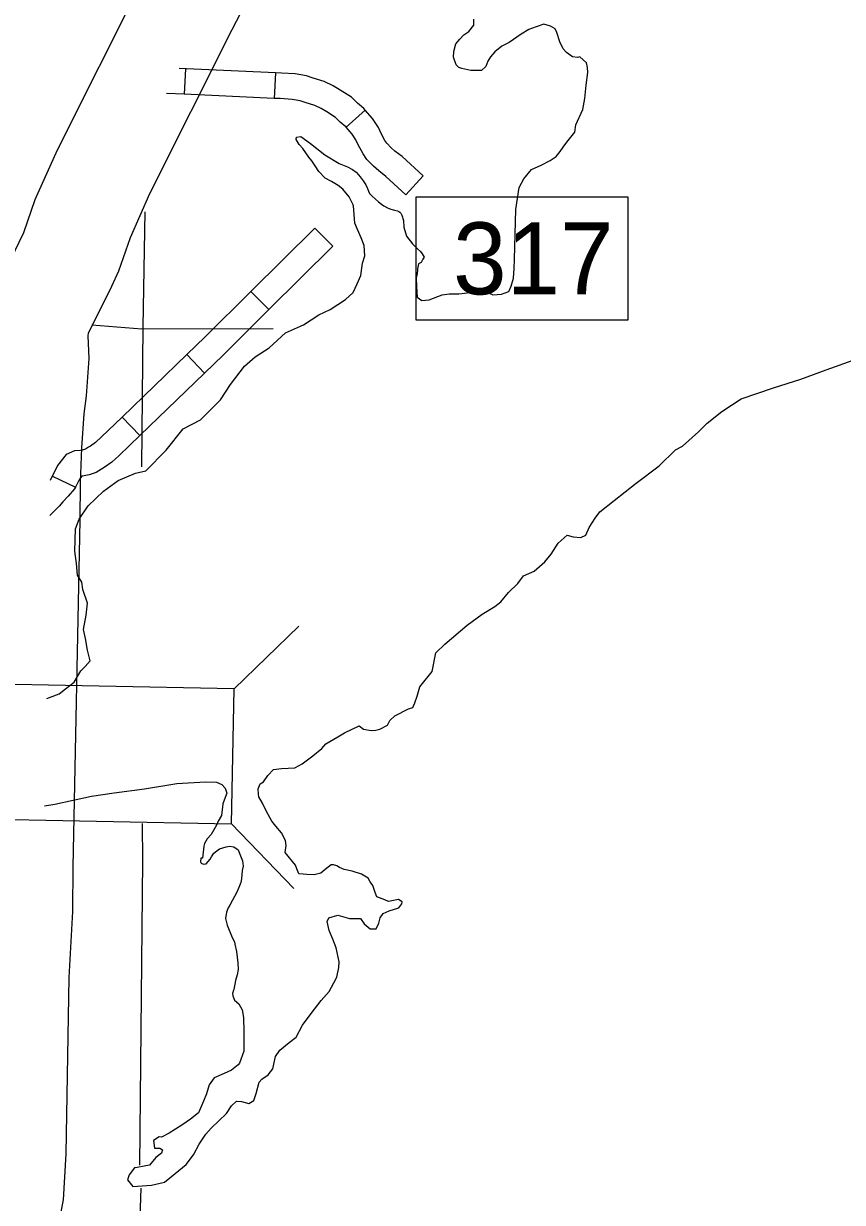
# Model space of a CAD drawing. Extents: x -492261 to -432772, y 1441225 to 1452922.
# Drawn here: x -463663.2 to -463526, y 1451048.6 to 1451246.2 of the extents above; entities that cross this region are included whole.
import ezdxf

# ---------------------------------------------------------------- set-up
doc = ezdxf.new("R2010")
doc.units = 0
doc.layers.add('Default', color=7, linetype='Continuous')

msp = doc.modelspace()

# ---------------------------------------------------------------- linework, layer by layer
at = {"layer": 'Default'}
for p, q in [((-463636.09, 1451238.61), (-463636.28, 1451234.33)), ((-463621.02, 1451237.93), (-463621.21, 1451233.65)), ((-463605.99, 1451231.66), (-463609.18, 1451228.8)), ((-463596.24, 1451220.65), (-463599.14, 1451217.49)), ((-463614.42, 1451211.91), (-463611.4, 1451208.87)), ((-463625.12, 1451201.28), (-463622.1, 1451198.24)), ((-463635.84, 1451190.71), (-463632.87, 1451187.62)), ((-463646.7, 1451180.23), (-463643.72, 1451177.15)), ((-463658.37, 1451170.35), (-463654.51, 1451168.48)), ((-463627.94, 1451134.72), (-463617.07, 1451145.18)), ((-463628.38, 1451112.1), (-463617.92, 1451101.22))]:
    msp.add_line(p, q, dxfattribs=at)
for points in [[(-463623.36, 1451254.72), (-463628.3, 1451245.15), (-463642.08, 1451217.64), (-463645.34, 1451210.3), (-463647.31, 1451204.7), (-463648.49, 1451202.11), (-463650.67, 1451197.7), (-463652.37, 1451194.3), (-463652.44, 1451193.87), (-463652.28, 1451190.05), (-463652.74, 1451183.78), (-463653.08, 1451180.78), (-463653.52, 1451175.11), (-463653.74, 1451169.27), (-463653.8, 1451162.95), (-463654.93, 1451104.9)], [(-463643.58, 1451252.93), (-463657.58, 1451224.96), (-463661.29, 1451216.63), (-463663.22, 1451211.13), (-463663.97, 1451209.48), (-463666.03, 1451205.32), (-463668.9, 1451199.57), (-463669.63, 1451194.85), (-463669.45, 1451190.32), (-463669.81, 1451185.38), (-463670.15, 1451182.43), (-463670.64, 1451176.09), (-463670.88, 1451169.68), (-463670.94, 1451163.2), (-463672.07, 1451105.24)], [(-463574.13, 1451245.3), (-463574.93, 1451245.76), (-463576.07, 1451246.1), (-463577.33, 1451245.65), (-463578.53, 1451245.19), (-463579.84, 1451244.39), (-463581.84, 1451243.02), (-463583.1, 1451242.39), (-463584.24, 1451241.42), (-463584.98, 1451240.62), (-463585.44, 1451239.87), (-463585.78, 1451238.96), (-463586.47, 1451238.33), (-463588.29, 1451238.33), (-463589.78, 1451238.67), (-463590.29, 1451238.84), (-463590.75, 1451239.24), (-463591.2, 1451240.56), (-463591.14, 1451241.48), (-463590.8, 1451242.79), (-463590.11, 1451243.59), (-463589.43, 1451244.28), (-463588.63, 1451244.85), (-463587.77, 1451245.94), (-463587.77, 1451246.91)], [(-463599.5, 1451212.08), (-463599.04, 1451210.53), (-463598.07, 1451209.27), (-463597.22, 1451208.41), (-463596.7, 1451207.96), (-463596.42, 1451207.61), (-463596.08, 1451207.04), (-463596.31, 1451206.7), (-463596.59, 1451206.13), (-463597.05, 1451205.9), (-463597.22, 1451205.1), (-463597.22, 1451204.87), (-463597.28, 1451204.3), (-463597.45, 1451203.55), (-463597.39, 1451202.07), (-463597.28, 1451200.35), (-463596.48, 1451199.78), (-463595.28, 1451199.89), (-463593.06, 1451200.75), (-463591.91, 1451200.92), (-463590.26, 1451200.92), (-463588.38, 1451201.09), (-463587.12, 1451201.38), (-463585.69, 1451201.2), (-463584.61, 1451200.75), (-463583.13, 1451200.86), (-463581.93, 1451201.26), (-463581.53, 1451202.18), (-463581.13, 1451203.49), (-463581.01, 1451205.15), (-463580.95, 1451206.69), (-463580.72, 1451215.05), (-463580.2, 1451218.71), (-463579.4, 1451220.14), (-463578.09, 1451221.74), (-463576.49, 1451222.48), (-463575, 1451223.22), (-463573.98, 1451223.91), (-463573.29, 1451224.77), (-463572.83, 1451225.45), (-463572.21, 1451226.31), (-463571.52, 1451227.17), (-463570.83, 1451227.97), (-463570.66, 1451229.23), (-463569.52, 1451231.8), (-463569.18, 1451233.63), (-463568.95, 1451235.86), (-463568.66, 1451237.98), (-463568.72, 1451238.84), (-463568.89, 1451239.58), (-463570.03, 1451240.61), (-463570.43, 1451240.5), (-463571.23, 1451240.61), (-463572.25, 1451241.36), (-463572.82, 1451241.93), (-463573.34, 1451243.13), (-463573.85, 1451244.67), (-463574.13, 1451245.3)], [(-463621.02, 1451237.93), (-463637.15, 1451238.66)], [(-463605.99, 1451231.66), (-463606.22, 1451231.93), (-463607.26, 1451232.82), (-463608.29, 1451233.83), (-463610.17, 1451235.04), (-463611.32, 1451235.73), (-463612.86, 1451236.45), (-463614.69, 1451237.03), (-463615.81, 1451237.42), (-463617.69, 1451237.73), (-463619.98, 1451237.89), (-463621.02, 1451237.93)], [(-463636.28, 1451234.33), (-463639.25, 1451234.46)], [(-463621.21, 1451233.65), (-463636.28, 1451234.33)], [(-463609.18, 1451228.8), (-463609.23, 1451228.86), (-463610.16, 1451229.67), (-463610.97, 1451230.46), (-463612.42, 1451231.39), (-463613.33, 1451231.94), (-463614.43, 1451232.45), (-463616.04, 1451232.97), (-463616.86, 1451233.25), (-463618.19, 1451233.47), (-463620.23, 1451233.61), (-463621.21, 1451233.65)], [(-463596.24, 1451220.65), (-463599.77, 1451223.88), (-463600.99, 1451224.79), (-463601.6, 1451225.35), (-463602.35, 1451226.13), (-463602.66, 1451226.58), (-463603.32, 1451227.78), (-463603.76, 1451228.76), (-463604.75, 1451230.29), (-463605.99, 1451231.66)], [(-463599.14, 1451217.49), (-463602.51, 1451220.58), (-463603.71, 1451221.48), (-463604.59, 1451222.27), (-463605.69, 1451223.42), (-463606.31, 1451224.33), (-463607.16, 1451225.86), (-463607.54, 1451226.7), (-463608.17, 1451227.67), (-463609.18, 1451228.8)], [(-463606.69, 1451203.96), (-463606.41, 1451206.01), (-463606.01, 1451207.27), (-463606.12, 1451208.99), (-463606.63, 1451210.3), (-463607.26, 1451211.68), (-463607.72, 1451212.76), (-463607.94, 1451215.63), (-463608, 1451215.8), (-463608.63, 1451217.17), (-463609.71, 1451218.43), (-463610.51, 1451219.06), (-463611.59, 1451219.74), (-463612.68, 1451220.26), (-463613.76, 1451221.4), (-463614.33, 1451222.32), (-463614.9, 1451223.18), (-463615.41, 1451223.81), (-463616.44, 1451225.24), (-463617.01, 1451225.92), (-463617.52, 1451226.78), (-463617.47, 1451227.13), (-463616.78, 1451227.24), (-463615.13, 1451226.09), (-463612.73, 1451224.21), (-463610.33, 1451222.72), (-463608.91, 1451222.2)], [(-463608.91, 1451222.2), (-463608.12, 1451221.73), (-463607.51, 1451221.27), (-463607.12, 1451220.81), (-463606.84, 1451220.49), (-463606.31, 1451219.81), (-463605.88, 1451219.18), (-463605.6, 1451218.57), (-463605.42, 1451218.11), (-463605.24, 1451217.68), (-463604.85, 1451217.29), (-463604.25, 1451216.73), (-463603.72, 1451216.3), (-463603.25, 1451215.94), (-463602.83, 1451215.66), (-463602.15, 1451215.23), (-463601.66, 1451215.06), (-463601.05, 1451214.92), (-463600.56, 1451214.81), (-463600.31, 1451214.7), (-463600.17, 1451214.6), (-463599.99, 1451214.42), (-463599.95, 1451214.31), (-463599.85, 1451214.06), (-463599.56, 1451213.18), (-463599.5, 1451212.08)], [(-463597.48, 1451196.56), (-463561.91, 1451196.56), (-463561.91, 1451217.11), (-463597.48, 1451217.11), (-463597.48, 1451196.56)], [(-463642.89, 1451214.64), (-463643.23, 1451195.39), (-463643.42, 1451171.88)], [(-463614.42, 1451211.91), (-463625.12, 1451201.28)], [(-463611.4, 1451208.87), (-463622.1, 1451198.24)], [(-463659.32, 1451133.1), (-463658.85, 1451133.27), (-463657.26, 1451133.84), (-463656.17, 1451134.7), (-463654.74, 1451135.84), (-463653.6, 1451137.73), (-463652.86, 1451138.47), (-463652.06, 1451139.39), (-463652.51, 1451141.16), (-463652.85, 1451143.11), (-463653.14, 1451144.65), (-463652.74, 1451147.05), (-463652.51, 1451149.05), (-463653.25, 1451151.34), (-463653.42, 1451152.6), (-463654.16, 1451153.75), (-463654.33, 1451155.69), (-463654.61, 1451157.75), (-463654.5, 1451161.52), (-463653.87, 1451163.13), (-463652.38, 1451165.36), (-463649.81, 1451167.82), (-463647.36, 1451169.59), (-463644.44, 1451170.85), (-463642.73, 1451171.25), (-463639.31, 1451174.68), (-463636.45, 1451178.28), (-463633.54, 1451179.77), (-463631.77, 1451181.54), (-463630.22, 1451183.14), (-463628.51, 1451185.71), (-463626.17, 1451188.75), (-463624.4, 1451190.35), (-463622.06, 1451191.83), (-463619.32, 1451194.35), (-463616.29, 1451195.72), (-463613.72, 1451197.38), (-463611.84, 1451198.29), (-463609.27, 1451199.95), (-463608.01, 1451201.1), (-463607.32, 1451202.58), (-463606.69, 1451203.96)], [(-463625.12, 1451201.28), (-463632.76, 1451193.69), (-463635.84, 1451190.71)], [(-463622.1, 1451198.24), (-463629.76, 1451190.63), (-463632.87, 1451187.62)], [(-463621.37, 1451195.04), (-463643.4, 1451194.98), (-463651.74, 1451195.63)], [(-463635.84, 1451190.71), (-463646.7, 1451180.23)], [(-463619.38, 1451107.29), (-463619.21, 1451108.43), (-463619.32, 1451109.29), (-463620, 1451110.55), (-463620.92, 1451111.69), (-463621.6, 1451112.55), (-463622.51, 1451114.15), (-463623.2, 1451115.53), (-463623.77, 1451116.61), (-463623.82, 1451117.07), (-463623.88, 1451117.93), (-463623.54, 1451118.79), (-463623.02, 1451119.13), (-463622.28, 1451120.16), (-463621.31, 1451121.19), (-463620, 1451121.36), (-463617.77, 1451121.47), (-463616.51, 1451122.16), (-463614.74, 1451123.48), (-463613.26, 1451124.73), (-463612.57, 1451125.48), (-463610.57, 1451126.68), (-463609.43, 1451127.31), (-463606.98, 1451128.51), (-463606.24, 1451127.93), (-463604.98, 1451127.71), (-463604.18, 1451127.76), (-463603.5, 1451127.93), (-463602.24, 1451128.62), (-463601.84, 1451129.42), (-463600.98, 1451130.16), (-463598.7, 1451131.37), (-463598.01, 1451131.59), (-463597.67, 1451132.34), (-463597.27, 1451133.48), (-463596.81, 1451135.03), (-463594.76, 1451137.6), (-463594.13, 1451140.74), (-463592.64, 1451142.17), (-463588.87, 1451145.38), (-463586.36, 1451147.21), (-463584.25, 1451148.52), (-463583.22, 1451149.26), (-463581.96, 1451150.87), (-463580.42, 1451152.35), (-463579.45, 1451153.61), (-463577.68, 1451154.41), (-463575.85, 1451156.01), (-463574.82, 1451157.27), (-463573.62, 1451159.1), (-463572.14, 1451160.47), (-463571.11, 1451160.19), (-463569.86, 1451160.07), (-463569, 1451160.47), (-463568.43, 1451161.73), (-463567.46, 1451163.28), (-463566.66, 1451164.36), (-463564.26, 1451166.25), (-463560.55, 1451169.16), (-463556.72, 1451172.08), (-463553.98, 1451174.77), (-463552.84, 1451175.34), (-463550.15, 1451177.74), (-463548.67, 1451179.23), (-463546.21, 1451181.17), (-463542.96, 1451183.29), (-463537.59, 1451185.12), (-463532.97, 1451186.6), (-463528.74, 1451188.15), (-463524.23, 1451189.8)], [(-463632.87, 1451187.62), (-463643.72, 1451177.15)], [(-463646.7, 1451180.23), (-463650.12, 1451176.93), (-463651.13, 1451176), (-463652.01, 1451175.37), (-463652.34, 1451175.18), (-463652.84, 1451174.88), (-463653.36, 1451174.7), (-463653.66, 1451174.64), (-463654.66, 1451174.56), (-463656.05, 1451173.98), (-463657.5, 1451172.14), (-463658.74, 1451169.6)], [(-463643.72, 1451177.15), (-463647.18, 1451173.81), (-463648.43, 1451172.66), (-463649.69, 1451171.77), (-463650.16, 1451171.5), (-463651.02, 1451170.98), (-463652.21, 1451170.57), (-463653.04, 1451170.39), (-463653.45, 1451170.35), (-463653.85, 1451169.85), (-463654.25, 1451169.03), (-463654.51, 1451168.48)], [(-463654.51, 1451168.48), (-463654.65, 1451168.2), (-463655.72, 1451166.96), (-463656.64, 1451166.02), (-463657.26, 1451165.32), (-463658.79, 1451163.75)], [(-463659.7, 1451115.07), (-463657.95, 1451115.36), (-463651.85, 1451116.74), (-463648.02, 1451117.25), (-463642.94, 1451117.93), (-463637.52, 1451118.85), (-463632.72, 1451119.13), (-463630.9, 1451119.08), (-463629.99, 1451118.67), (-463629.41, 1451118.05), (-463629.13, 1451117.24), (-463629.42, 1451116.5), (-463629.82, 1451115.41), (-463630.05, 1451113.47), (-463630.62, 1451112.55), (-463630.9, 1451111.87), (-463631.76, 1451110.32), (-463632.45, 1451109.58), (-463632.9, 1451108.78), (-463633.02, 1451108.32), (-463633.25, 1451106.32)], [(-463643.35, 1451112.16), (-463643.29, 1451105.87)], [(-463633.25, 1451106.32), (-463633.51, 1451106.3), (-463633.56, 1451105.73), (-463633.44, 1451105.5), (-463633.04, 1451105.34), (-463632.59, 1451105.4), (-463631.97, 1451106.15), (-463631.74, 1451106.55), (-463631.35, 1451107.19), (-463630.84, 1451107.54), (-463630.39, 1451107.89), (-463629.25, 1451108.24), (-463628.68, 1451108.31), (-463627.99, 1451108.2), (-463627.24, 1451107.7), (-463626.95, 1451107.01), (-463626.53, 1451105.88), (-463626.41, 1451104.96), (-463626.57, 1451104.27), (-463626.67, 1451102.84), (-463626.83, 1451102.27), (-463627.16, 1451101.41), (-463627.55, 1451100.49), (-463628.22, 1451099.28), (-463628.67, 1451098.47), (-463628.95, 1451098.01), (-463629.22, 1451097.26), (-463629.38, 1451096.23), (-463629.08, 1451095.09), (-463628.26, 1451093.04), (-463627.85, 1451092.31), (-463627.79, 1451091.91), (-463627.54, 1451090.71), (-463627.29, 1451088.77), (-463627.27, 1451087.68), (-463627.43, 1451086.76), (-463627.71, 1451085.85), (-463627.97, 1451084.3), (-463628.03, 1451084.18), (-463628.19, 1451083.67), (-463628.13, 1451083.27), (-463627.84, 1451082.53), (-463627.14, 1451081.91), (-463626.56, 1451080.89), (-463626.37, 1451079.63), (-463626.28, 1451077.23), (-463626.31, 1451074.94), (-463626.3, 1451073.97), (-463627.02, 1451071.96), (-463627.24, 1451071.67), (-463628.37, 1451070.8), (-463629.62, 1451070.27), (-463631.27, 1451069.5), (-463632.11, 1451068.35), (-463632.55, 1451066.86), (-463633.05, 1451065.59), (-463633.88, 1451063.64), (-463635.24, 1451062.59), (-463636.71, 1451061.6), (-463638.81, 1451060.26), (-463640.11, 1451059.55), (-463640.51, 1451059.61), (-463641.42, 1451059.02), (-463641.29, 1451057.71), (-463640.38, 1451057.72), (-463639.92, 1451057.44), (-463640.08, 1451056.92), (-463641.04, 1451056.17), (-463642.11, 1451054.9), (-463643.02, 1451054.71), (-463644.16, 1451054.47), (-463644.62, 1451054.46), (-463645.52, 1451053.25), (-463645.79, 1451052.45), (-463644.92, 1451051.31), (-463641.78, 1451051.53), (-463639.62, 1451052.01), (-463637.81, 1451053.46), (-463635.94, 1451054.97), (-463634.71, 1451056.59), (-463633.76, 1451058.38), (-463632.69, 1451060.05), (-463631.79, 1451061.09), (-463629.19, 1451063.52), (-463628.35, 1451064.85), (-463627.51, 1451065.6), (-463626.71, 1451065.56), (-463625.44, 1451065.23), (-463624.65, 1451065.7), (-463624.21, 1451066.9), (-463623.72, 1451068.8), (-463623.27, 1451069.32), (-463622.25, 1451070.02), (-463621.46, 1451071), (-463620.97, 1451073.07), (-463620.25, 1451074.16), (-463618.72, 1451075.44), (-463617.53, 1451076.31), (-463616.47, 1451078.33), (-463615.01, 1451080.29), (-463613.32, 1451082.48)], [(-463613.32, 1451082.48), (-463612.03, 1451083.99), (-463611.25, 1451085.43), (-463610.75, 1451086.41), (-463610.37, 1451088.01), (-463610.32, 1451088.93), (-463610.81, 1451091.32), (-463611.4, 1451092.75), (-463611.99, 1451094.22), (-463612.35, 1451095.71), (-463612.07, 1451096.34), (-463610.53, 1451096.76), (-463608.58, 1451096.21), (-463606.76, 1451096.24), (-463606.12, 1451095.33), (-463605.13, 1451094.48), (-463604.11, 1451094.5), (-463603.66, 1451095.42), (-463603.44, 1451096.34), (-463602.94, 1451097.03), (-463601.97, 1451097.5), (-463600.32, 1451098.03), (-463599.82, 1451098.67), (-463599.76, 1451099.01), (-463600.4, 1451099.41), (-463602.05, 1451099.04), (-463602.68, 1451099.32), (-463604, 1451099.87), (-463604.3, 1451100.56), (-463604.71, 1451101.75), (-463605.12, 1451102.38), (-463605.47, 1451103), (-463606.57, 1451103.62), (-463608.17, 1451104.17), (-463609.49, 1451104.44), (-463610.29, 1451104.77), (-463610.75, 1451105.05), (-463611.27, 1451105.21), (-463611.67, 1451105.21), (-463612.69, 1451104.45), (-463613.42, 1451103.81), (-463614.51, 1451103.51), (-463615.76, 1451103.61), (-463616.34, 1451103.66), (-463617.08, 1451103.71), (-463617.32, 1451104.28), (-463617.61, 1451104.96), (-463617.67, 1451105.13), (-463619.38, 1451107.29)], [(-463643.29, 1451105.87), (-463643.77, 1451054.87)], [(-463654.93, 1451104.99), (-463655, 1451097.41), (-463655.6, 1451086.33), (-463656.14, 1451056.76), (-463656.55, 1451049.07), (-463657.92, 1451042.23)], [(-463643.55, 1451051.05), (-463643.68, 1451047.73), (-463643.2, 1450894.13)]]:
    msp.add_lwpolyline(points, dxfattribs=at)
for points in [[(-463597.48, 1451196.56), (-463561.91, 1451196.56), (-463561.91, 1451217.11), (-463597.48, 1451217.11)], [(-463627.94, 1451134.72), (-463695.81, 1451136.04), (-463696.25, 1451113.41), (-463628.38, 1451112.1)]]:
    msp.add_lwpolyline(points, close=True, dxfattribs=at)

# ---------------------------------------------------------------- texts
msp.add_text('317', height=12.057, dxfattribs=at).set_placement((-463591.25, 1451200.81))

doc.saveas('drawing.dxf')
